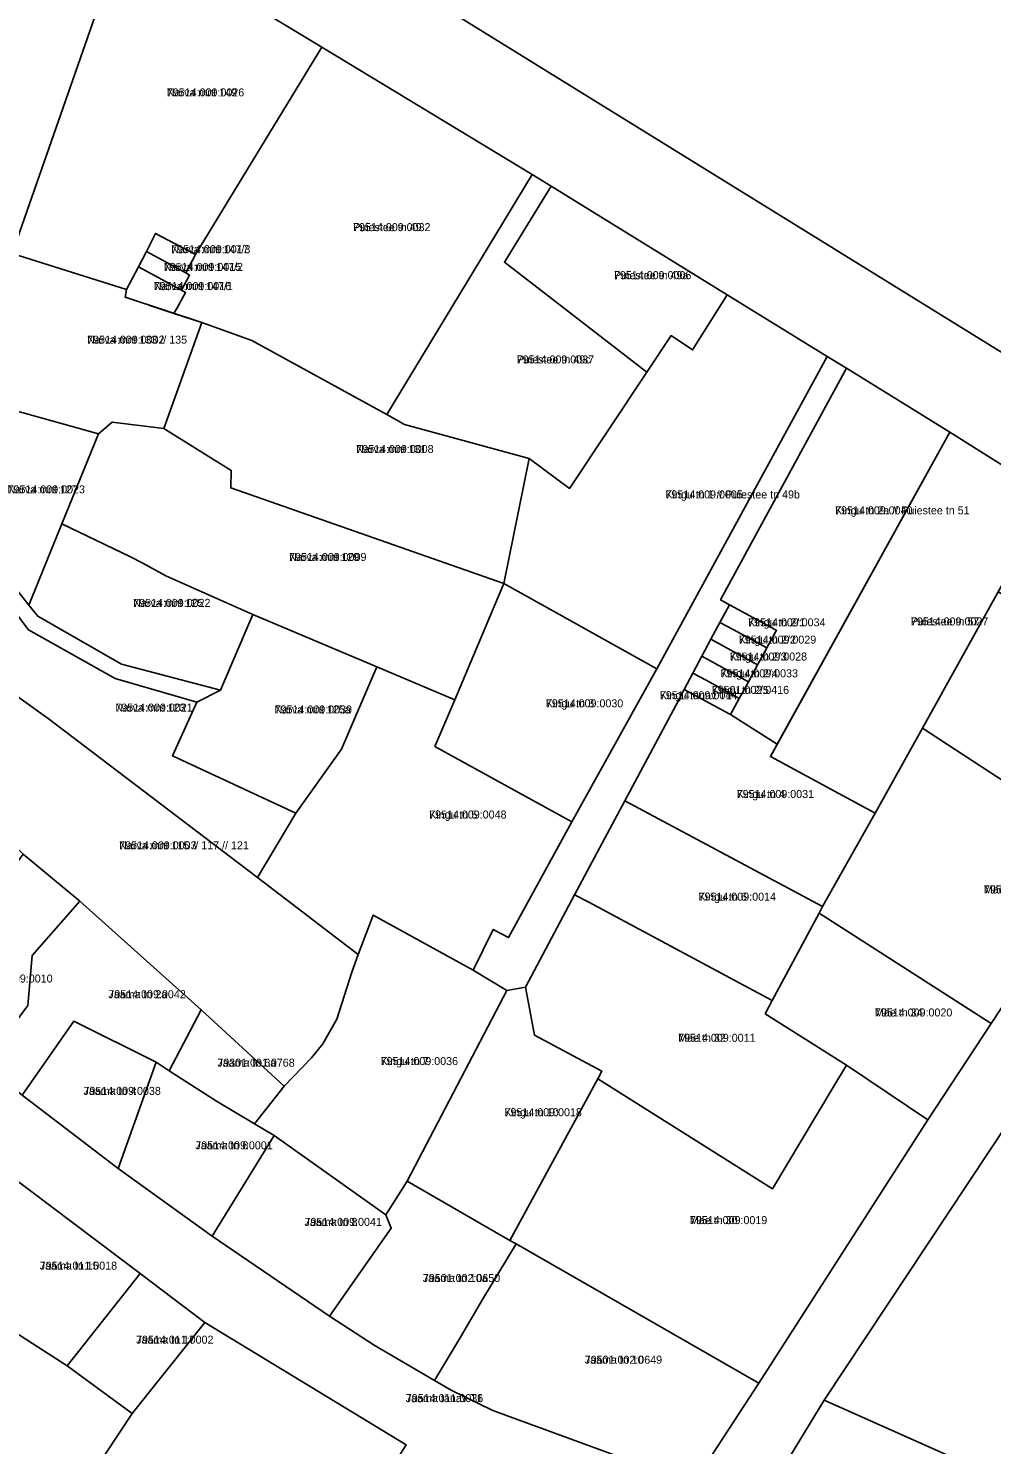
# Model space of a CAD drawing. Extents: x 643847 to 663718, y 6468443 to 6482775.
# Drawn here: x 659519.5 to 659700.1, y 6475078.6 to 6475344 of the extents above; entities that cross this region are included whole.
import ezdxf

# ---------------------------------------------------------------- set-up
doc = ezdxf.new("R2010")
doc.units = 0
for name, color, linetype in [('L_AADRESS', 7, 'Continuous'), ('PIIR', 7, 'Continuous'), ('TUNNUS', 7, 'Continuous')]:
    doc.layers.add(name, color=color, linetype=linetype)

msp = doc.modelspace()

# ---------------------------------------------------------------- linework, layer by layer
at = {"layer": 'PIIR'}
for points in [[(659593.16, 6475350.54), (659599.39, 6475360.79), (659593.01, 6475364.74), (659611.94, 6475395.87), (659628.93, 6475385.08), (659629.39, 6475385.9), (659630.79, 6475385.09), (659634.18, 6475390.24), (659637.48, 6475388.16), (659666.24, 6475435.23), (659765.53, 6475373.26), (659739.69, 6475331.64), (659736.55, 6475326.58), (659724.19, 6475306.66), (659707.53, 6475279.79)], [(659516.47, 6475301.78), (659533.42, 6475350.28), (659539.08, 6475358.2), (659542.39, 6475359.88), (659574.5, 6475340.44), (659550.85, 6475301.55), (659543.38, 6475305.52), (659541.65, 6475302.15), (659540.14, 6475299.25), (659537.92, 6475295)], [(659574.5, 6475340.44), (659613.98, 6475316.54), (659586.69, 6475271.56), (659561.43, 6475285.46), (659552.01, 6475288.83), (659546.81, 6475290.54), (659547.4, 6475291.59), (659548.95, 6475294.46), (659548.22, 6475294.86), (659549.75, 6475297.73), (659549.02, 6475298.12), (659550.85, 6475301.55)], [(659613.98, 6475316.54), (659617.54, 6475314.38), (659608.74, 6475300.13), (659635.43, 6475279.52), (659620.97, 6475257.74), (659613.38, 6475263.34), (659590.01, 6475269.73), (659586.69, 6475271.56)], [(659650.47, 6475294), (659644.02, 6475283.7), (659639.97, 6475286.38), (659635.43, 6475279.52), (659608.74, 6475300.13), (659617.54, 6475314.38)], [(659543.38, 6475305.52), (659550.85, 6475301.55), (659549.02, 6475298.12), (659541.65, 6475302.15)], [(659516.47, 6475301.78), (659537.92, 6475295), (659537.64, 6475293.58), (659552.01, 6475288.83), (659544.93, 6475268.97), (659535.24, 6475270.15), (659532.66, 6475267.94), (659507.03, 6475275.07)], [(659549.02, 6475298.12), (659549.75, 6475297.73), (659548.22, 6475294.86), (659540.14, 6475299.25), (659541.65, 6475302.15)], [(659548.22, 6475294.86), (659548.95, 6475294.46), (659547.4, 6475291.59), (659546.81, 6475290.54), (659537.64, 6475293.58), (659537.92, 6475295), (659540.14, 6475299.25)], [(659669.22, 6475282.43), (659637.32, 6475223.95), (659608.65, 6475239.91), (659613.38, 6475263.34), (659620.97, 6475257.74), (659635.43, 6475279.52), (659639.97, 6475286.38), (659644.02, 6475283.7), (659650.47, 6475294)], [(659552.01, 6475288.83), (659561.43, 6475285.46), (659586.69, 6475271.56), (659590.01, 6475269.73), (659613.38, 6475263.34), (659608.65, 6475239.91), (659557.47, 6475257.83), (659557.54, 6475261.12), (659544.93, 6475268.97)], [(659669.22, 6475282.43), (659672.89, 6475280.29), (659649.25, 6475236.85), (659650.93, 6475235.95), (659649.15, 6475232.63), (659647.46, 6475229.47), (659645.77, 6475226.28), (659644.09, 6475223.12), (659642.46, 6475220.07), (659640.85, 6475217.06), (659631.33, 6475199.22), (659621.9, 6475181.59), (659612.67, 6475164.31), (659609.21, 6475163.64), (659602.86, 6475167.48), (659606.65, 6475175.1), (659609.49, 6475173.57), (659621.38, 6475195.24), (659637.32, 6475223.95)], [(659672.89, 6475280.29), (659692.2, 6475268.31), (659659.87, 6475209.8), (659651.12, 6475215.35), (659652.75, 6475218.39), (659654.47, 6475221.52), (659656.2, 6475224.7), (659657.92, 6475227.85), (659659.72, 6475231.16), (659659.45, 6475231.3), (659653.4, 6475234.61), (659650.93, 6475235.95), (659649.25, 6475236.85)], [(659504.55, 6475268.23), (659507.03, 6475275.07), (659532.66, 6475267.94), (659525.82, 6475251.13), (659519.64, 6475235.89), (659512.08, 6475245.42), (659510.05, 6475246.13), (659498.61, 6475250.11)], [(659532.66, 6475267.94), (659535.24, 6475270.15), (659544.93, 6475268.97), (659557.54, 6475261.12), (659557.47, 6475257.83), (659608.65, 6475239.91), (659599.46, 6475218.13), (659584.86, 6475224.28), (659561.61, 6475234.13), (659545.28, 6475241.33), (659540.87, 6475243.82), (659538.64, 6475244.9), (659525.82, 6475251.13)], [(659692.2, 6475268.31), (659711.27, 6475256.28), (659701.28, 6475238.34), (659687.08, 6475212.84), (659678.21, 6475196.9), (659658.59, 6475207.49)], [(659525.82, 6475251.13), (659538.64, 6475244.9), (659540.87, 6475243.82), (659545.28, 6475241.33), (659561.61, 6475234.13), (659555.55, 6475219.95), (659537, 6475224.83), (659521.29, 6475233.79), (659519.64, 6475235.89)], [(659497.58, 6475247.04), (659510.78, 6475242.8), (659519.57, 6475231.23), (659535.8, 6475222.09), (659551.08, 6475217.66), (659546.51, 6475207.65), (659569.67, 6475196.89), (659562.44, 6475184.8), (659523.21, 6475214.6), (659508.88, 6475224.84), (659505.78, 6475227.02), (659502.2, 6475231.08), (659493.42, 6475234.45)], [(659637.32, 6475223.95), (659621.38, 6475195.24), (659595.73, 6475209.38), (659599.46, 6475218.13), (659608.65, 6475239.91)], [(659716.46, 6475229.56), (659738.06, 6475216.11), (659729.5, 6475202.29), (659724.37, 6475205.59), (659718.64, 6475196.9), (659713.13, 6475200.4), (659710.36, 6475197.65), (659687.08, 6475212.84), (659701.28, 6475238.34)], [(659486.73, 6475213.33), (659493.42, 6475234.45), (659502.2, 6475231.08), (659505.78, 6475227.02), (659508.88, 6475224.84), (659523.21, 6475214.6), (659562.44, 6475184.8), (659581.36, 6475170.41), (659580.15, 6475167.11), (659577.32, 6475158.29), (659574.69, 6475153.64), (659572.61, 6475151.07), (659567.49, 6475145.76), (659551.92, 6475160.05), (659529.19, 6475180.37), (659518.57, 6475189.21), (659498.66, 6475208.04)], [(659650.93, 6475235.95), (659653.4, 6475234.61), (659659.45, 6475231.3), (659659.72, 6475231.16), (659657.92, 6475227.85), (659651.6, 6475231.3), (659649.15, 6475232.63)], [(659555.55, 6475219.95), (659561.61, 6475234.13), (659584.86, 6475224.28), (659578.19, 6475208.85), (659569.67, 6475196.89), (659546.51, 6475207.65), (659551.08, 6475217.66)], [(659668.68, 6475086.92), (659656.56, 6475066.94), (659644.11, 6475071.24), (659656.43, 6475090.07), (659688.11, 6475139.41), (659699.98, 6475157.48), (659729.5, 6475202.29), (659738.06, 6475216.11), (659749.6, 6475233.18), (659760.04, 6475226.17), (659748.59, 6475209.19), (659730.48, 6475180.94), (659711.25, 6475151.03)], [(659649.15, 6475232.63), (659651.6, 6475231.3), (659657.92, 6475227.85), (659656.2, 6475224.7), (659649.92, 6475228.13), (659647.46, 6475229.47)], [(659647.46, 6475229.47), (659649.92, 6475228.13), (659656.2, 6475224.7), (659654.47, 6475221.52), (659648.22, 6475224.94), (659645.77, 6475226.28)], [(659584.86, 6475224.28), (659599.46, 6475218.13), (659595.73, 6475209.38), (659621.38, 6475195.24), (659609.49, 6475173.57), (659606.65, 6475175.1), (659602.86, 6475167.48), (659584.16, 6475177.79), (659581.36, 6475170.41), (659562.44, 6475184.8), (659569.67, 6475196.89), (659578.19, 6475208.85)], [(659645.77, 6475226.28), (659648.22, 6475224.94), (659654.47, 6475221.52), (659652.75, 6475218.39), (659646.54, 6475221.79), (659644.09, 6475223.12)], [(659644.09, 6475223.12), (659646.54, 6475221.79), (659652.75, 6475218.39), (659651.12, 6475215.35), (659650.86, 6475215.49), (659644.9, 6475218.74), (659642.46, 6475220.07)], [(659631.33, 6475199.22), (659640.85, 6475217.06), (659642.46, 6475220.07), (659644.9, 6475218.74), (659650.86, 6475215.49), (659651.12, 6475215.35), (659659.87, 6475209.8), (659658.59, 6475207.49), (659678.21, 6475196.9), (659668.37, 6475179.39)], [(659699.98, 6475157.48), (659667.72, 6475178.17), (659668.37, 6475179.39), (659678.21, 6475196.9), (659687.08, 6475212.84), (659710.36, 6475197.65), (659713.13, 6475200.4), (659718.64, 6475196.9), (659724.37, 6475205.59), (659729.5, 6475202.29)], [(659631.33, 6475199.22), (659668.37, 6475179.39), (659667.72, 6475178.17), (659658.94, 6475161.77), (659651, 6475166.01), (659624.56, 6475180.18), (659621.9, 6475181.59)], [(659489.96, 6475165.63), (659497.19, 6475175.17), (659497.56, 6475174.88), (659504.56, 6475183.85), (659510.61, 6475178.54), (659518.57, 6475189.21), (659529.19, 6475180.37), (659520.23, 6475170.24), (659519.41, 6475160.82), (659511.11, 6475149.7)], [(659670.5, 6475145.75), (659659, 6475126.51), (659626.28, 6475147.12), (659627.02, 6475148.52), (659614.36, 6475155.28), (659612.67, 6475164.31), (659621.9, 6475181.59), (659624.56, 6475180.18), (659651, 6475166.01), (659658.94, 6475161.77), (659657.63, 6475159.3), (659672.86, 6475149.69)], [(659511.11, 6475149.7), (659519.41, 6475160.82), (659520.23, 6475170.24), (659529.19, 6475180.37), (659551.92, 6475160.05), (659545.93, 6475148.6), (659543.46, 6475150.2), (659528.03, 6475157.88), (659518.38, 6475144.05)], [(659602.86, 6475167.48), (659609.21, 6475163.64), (659590.5, 6475127.91), (659586.54, 6475121.62), (659565.61, 6475136.5), (659561.88, 6475138.7), (659567.49, 6475145.76), (659572.61, 6475151.07), (659574.69, 6475153.64), (659577.32, 6475158.29), (659580.15, 6475167.11), (659581.36, 6475170.41), (659584.16, 6475177.79)], [(659688.11, 6475139.41), (659672.86, 6475149.69), (659657.63, 6475159.3), (659658.94, 6475161.77), (659667.72, 6475178.17), (659699.98, 6475157.48)], [(659609.21, 6475163.64), (659612.67, 6475164.31), (659614.36, 6475155.28), (659627.02, 6475148.52), (659626.28, 6475147.12), (659609.78, 6475116.83), (659590.5, 6475127.91)], [(659528.03, 6475157.88), (659543.46, 6475150.2), (659536.35, 6475130.33), (659518.38, 6475144.05)], [(659567.49, 6475145.76), (659561.88, 6475138.7), (659554.79, 6475142.89), (659545.93, 6475148.6), (659551.92, 6475160.05)], [(659554.79, 6475142.89), (659561.88, 6475138.7), (659565.61, 6475136.5), (659553.96, 6475117.6), (659536.35, 6475130.33), (659543.46, 6475150.2), (659545.93, 6475148.6)], [(659656.43, 6475090.07), (659610.94, 6475116.2), (659609.78, 6475116.83), (659626.28, 6475147.12), (659659, 6475126.51), (659670.5, 6475145.75), (659672.86, 6475149.69), (659688.11, 6475139.41)], [(659668.68, 6475086.92), (659711.25, 6475151.03), (659750.72, 6475126.43), (659714.34, 6475066.54)], [(659575.98, 6475102.6), (659553.96, 6475117.6), (659565.61, 6475136.5), (659586.54, 6475121.62), (659587.55, 6475119.12)], [(659540.49, 6475110.64), (659526.82, 6475093.31), (659510.75, 6475103.65), (659501.67, 6475108.2), (659515.61, 6475129.37)], [(659586.54, 6475121.62), (659590.5, 6475127.91), (659609.78, 6475116.83), (659610.94, 6475116.2), (659604.66, 6475105.76), (659600.5, 6475098.71), (659595.64, 6475090.58), (659584.34, 6475097.2), (659575.98, 6475102.6), (659587.55, 6475119.12)], [(659463.41, 6475119.73), (659481.27, 6475116.64), (659487.26, 6475114.38), (659495.86, 6475111.12), (659510.75, 6475103.65), (659526.82, 6475093.31), (659538.99, 6475084.39), (659526.54, 6475065.59), (659501.75, 6475069.41), (659458.97, 6475073.73)], [(659604.66, 6475105.76), (659610.94, 6475116.2), (659656.43, 6475090.07), (659644.11, 6475071.24), (659606.59, 6475084.97), (659598.75, 6475088.76), (659595.64, 6475090.58), (659600.5, 6475098.71)], [(659552.62, 6475101.47), (659538.99, 6475084.39), (659526.82, 6475093.31), (659540.49, 6475110.64)], [(659552.62, 6475101.47), (659590.31, 6475078.52), (659579.12, 6475060.77), (659571.33, 6475048.42), (659564.3, 6475052.09), (659541.89, 6475063.82), (659526.54, 6475065.59), (659538.99, 6475084.39)], [(659703.99, 6475049.49), (659695.48, 6475052.34), (659656.56, 6475066.94), (659668.68, 6475086.92), (659714.34, 6475066.54)]]:
    msp.add_lwpolyline(points, close=True, dxfattribs=at)
for points in [[(659711.27, 6475256.28), (659692.2, 6475268.31), (659672.89, 6475280.29), (659669.22, 6475282.43), (659650.47, 6475294), (659617.54, 6475314.38), (659613.98, 6475316.54), (659574.5, 6475340.44), (659542.39, 6475359.88), (659552.96, 6475375.45), (659583.21, 6475356.83), (659586.78, 6475354.48), (659593.16, 6475350.54), (659707.53, 6475279.79)], [(659533.42, 6475350.28), (659516.47, 6475301.78)], [(659512.08, 6475245.42), (659519.64, 6475235.89), (659521.29, 6475233.79), (659537, 6475224.83), (659555.55, 6475219.95), (659551.08, 6475217.66), (659535.8, 6475222.09), (659519.57, 6475231.23), (659510.78, 6475242.8)], [(659590.31, 6475078.52), (659552.62, 6475101.47), (659540.49, 6475110.64), (659515.61, 6475129.37), (659509.27, 6475133.52), (659501.8, 6475138.76), (659486.74, 6475149.33), (659479.76, 6475151.54), (659472.53, 6475149.56), (659465.33, 6475144.35), (659474.92, 6475178.08), (659475.51, 6475176.45), (659489.96, 6475165.63), (659511.11, 6475149.7), (659518.38, 6475144.05), (659536.35, 6475130.33), (659553.96, 6475117.6), (659575.98, 6475102.6), (659584.34, 6475097.2), (659595.64, 6475090.58), (659598.75, 6475088.76), (659606.59, 6475084.97), (659644.11, 6475071.24)]]:
    msp.add_lwpolyline(points, dxfattribs=at)

# ---------------------------------------------------------------- texts
at = {"layer": 'L_AADRESS'}
for s, p in [('Narva mnt 149', (659545.48, 6475331.2)), ('Puiestee tn 49', (659580.39, 6475305.95)), ('Narva mnt 147/3', (659546.3, 6475301.82)), ('Narva mnt 147/2', (659544.91, 6475298.5)), ('Puiestee tn 49a', (659629.28, 6475296.95)), ('Narva mnt 147/1', (659543.03, 6475294.9)), ('Narva mnt 133 // 135', (659530.54, 6475284.86)), ('Puiestee tn 49c', (659611.06, 6475281.16)), ('Narva mnt 131', (659580.97, 6475264.37)), ('Narva mnt 127', (659515.63, 6475256.81)), ('Kingu tn 1 // Puiestee tn 49b', (659638.93, 6475255.86)), ('Kingu tn 2a // Puiestee tn 51', (659670.73, 6475252.88)), ('Narva mnt 129', (659568.39, 6475244.14)), ('Narva mnt 125', (659539.16, 6475235.54)), ('Kingu tn 2/1', (659654.42, 6475231.9)), ('Puiestee tn 57', (659684.93, 6475232.07)), ('Kingu tn 2/2', (659652.68, 6475228.66)), ('Kingu tn 2/3', (659650.97, 6475225.49)), ('Kingu tn 2/4', (659649.26, 6475222.34)), ('Kingu tänav T1', (659637.88, 6475218.23)), ('Kingu tn 2/5', (659647.6, 6475219.24)), ('Narva mnt 123', (659535.82, 6475215.92)), ('Narva mnt 125a', (659565.68, 6475215.57)), ('Kingu tn 3', (659616.52, 6475216.72)), ('Kingu tn 4', (659652.28, 6475199.73)), ('Kingu tn 5', (659594.64, 6475195.88)), ('Narva mnt 115 // 117 // 121', (659536.54, 6475190.11)), ('Kingu tn 6', (659645.14, 6475180.49)), ('Mäe tn 36 // 38', (659698.61, 6475181.84)), ('Jaama tn 2a', (659534.52, 6475162.21)), ('Mäe tn 34', (659678.19, 6475158.79)), ('Mäe tn 32', (659641.31, 6475154.05)), ('Jaama tn 6a', (659554.94, 6475149.38)), ('Kingu tn 7', (659585.55, 6475149.68)), ('Jaama tn 4', (659529.85, 6475144.1)), ('Kingu tn 10', (659608.76, 6475140.1)), ('Jaama tn 6', (659550.82, 6475133.9)), ('Jaama tn 8', (659571.27, 6475119.55)), ('Mäe tn 30', (659643.51, 6475119.88)), ('Jaama tn 15', (659521.65, 6475111.34)), ('Jaama tn 10a', (659593.46, 6475109.03)), ('Jaama tn 17', (659539.72, 6475097.48)), ('Jaama tn 10', (659623.8, 6475093.72)), ('Jaama tänav T1', (659590.27, 6475086.52))]:
    msp.add_text(s, height=1.5, dxfattribs=at).set_placement(p)
at = {"layer": 'TUNNUS'}
for s, p in [('79514:009:0026', (659545.48, 6475331.2)), ('79514:009:0032', (659580.39, 6475305.95)), ('79514:009:0017', (659546.3, 6475301.82)), ('79514:009:0015', (659544.91, 6475298.5)), ('79514:009:0006', (659629.28, 6475296.95)), ('79514:009:0016', (659543.03, 6475294.9)), ('79514:009:0002', (659530.54, 6475284.86)), ('79514:009:0037', (659611.06, 6475281.16)), ('79514:009:0008', (659580.97, 6475264.37)), ('79514:009:0023', (659515.63, 6475256.81)), ('79514:009:0005', (659638.93, 6475255.86)), ('79514:009:0040', (659670.73, 6475252.88)), ('79514:009:0009', (659568.39, 6475244.14)), ('79514:009:0022', (659539.16, 6475235.54)), ('79514:009:0034', (659654.42, 6475231.9)), ('79514:009:0027', (659684.93, 6475232.07)), ('79514:009:0029', (659652.68, 6475228.66)), ('79514:009:0028', (659650.97, 6475225.49)), ('79514:009:0033', (659649.26, 6475222.34)), ('79514:009:0044', (659637.88, 6475218.23)), ('79501:002:0416', (659647.6, 6475219.24)), ('79514:009:0021', (659535.82, 6475215.92)), ('79514:009:0039', (659565.68, 6475215.57)), ('79514:009:0030', (659616.52, 6475216.72)), ('79514:009:0031', (659652.28, 6475199.73)), ('79514:009:0048', (659594.64, 6475195.88)), ('79514:009:0003', (659536.54, 6475190.11)), ('79514:009:0014', (659645.14, 6475180.49)), ('79514:009:0012', (659698.61, 6475181.84)), ('79514:009:0010', (659509.57, 6475165.15)), ('79514:009:0042', (659534.52, 6475162.21)), ('79514:009:0020', (659678.19, 6475158.79)), ('79514:009:0011', (659641.31, 6475154.05)), ('79301:001:0768', (659554.94, 6475149.38)), ('79514:009:0036', (659585.55, 6475149.68)), ('79514:009:0038', (659529.85, 6475144.1)), ('79514:009:0018', (659608.76, 6475140.1)), ('79514:009:0001', (659550.82, 6475133.9)), ('79514:009:0041', (659571.27, 6475119.55)), ('79514:009:0019', (659643.51, 6475119.88)), ('79514:011:0018', (659521.65, 6475111.34)), ('79501:002:0650', (659593.46, 6475109.03)), ('79514:011:0002', (659539.72, 6475097.48)), ('79501:002:0649', (659623.8, 6475093.72)), ('79514:011:0036', (659590.27, 6475086.52))]:
    msp.add_text(s, height=1.5, dxfattribs=at).set_placement(p)

doc.saveas('drawing.dxf')
